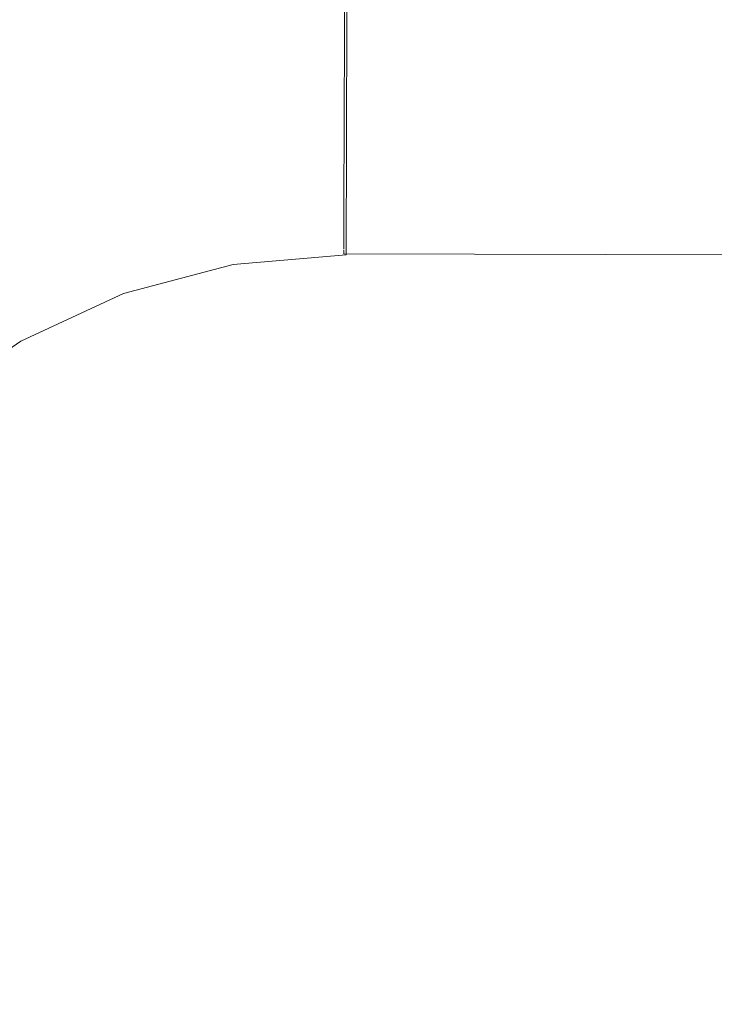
# Model space of a CAD drawing. Header units: millimetres. Extents: x -30280 to 309309, y -17460 to 4378.
# Tile 307 of 656: x 122001 to 122019, y -11016 to -10990. Entities that reach past the tile are written whole.
import ezdxf

# ---------------------------------------------------------------- set-up
doc = ezdxf.new("R2010")
doc.units = ezdxf.units.MM
doc.header["$MEASUREMENT"] = 0
doc.linetypes.add('Wipeout_Contour', pattern=[1000, 0, -1000])
doc.layers.add('P1_PLANTA PRIMERA_3_Nuevo_08_E_Envans secs', color=7, linetype='Continuous')
doc.layers.add('P1_PLANTA PRIMERA_3_Nuevo_09_EI_Mobiliari general', color=7, linetype='Continuous')
doc.layers.add('P1_PLANTA PRIMERA_3_Nuevo_09_EI_Mobiliari general_Pluma_Nº__1', color=7, linetype='Continuous', lineweight=5)

msp = doc.modelspace()

# ---------------------------------------------------------------- wipeouts: each hides what was drawn before it
at = {"color": 254, "linetype": 'Wipeout_Contour', "lineweight": 0, "ltscale": 744380.35708}
msp.add_wipeout([(125602.392, -8989.05), (119928.08, -8989.05), (119928.08, -9336.05), (125456.836, -9336.05), (125456.836, -11434.05), (125602.392, -11434.05)], dxfattribs=at).dxf.layer = 'P1_PLANTA PRIMERA_3_Nuevo_08_E_Envans secs'

# ---------------------------------------------------------------- next in the draw order: wipeouts: each hides what was drawn before it
at = {"color": 254, "linetype": 'Wipeout_Contour', "lineweight": 0, "ltscale": 13224043.01546531}
msp.add_wipeout([(124316.836, -9376.05), (119928.079, -9376.05), (119928.079, -11281.741), (119970.612, -11044.193), (119971.249, -11041.854), (119975.179, -11019.562), (119953.583, -11019.562), (119953.583, -10963.994), (119967.219, -10537.884), (120389.947, -10537.884), (120403.511, -10963.994), (120403.583, -11019.562), (120381.987, -11019.562), (120385.917, -11041.854), (120386.554, -11044.193), (120428.583, -11278.93), (120470.612, -11044.193), (120471.249, -11041.854), (120475.179, -11019.562), (120453.583, -11019.562), (120453.583, -10963.994), (120467.219, -10537.884), (120889.947, -10537.884), (120903.511, -10963.994), (120903.583, -11019.562), (120881.987, -11019.562), (120885.917, -11041.854), (120886.554, -11044.193), (120928.583, -11278.93), (120970.612, -11044.193), (120971.249, -11041.854), (120975.179, -11019.562), (120953.583, -11019.562), (120953.583, -10963.994), (120967.219, -10537.884), (121389.947, -10537.884), (121403.511, -10963.994), (121403.583, -11019.562), (121381.987, -11019.562), (121385.917, -11041.854), (121386.554, -11044.193), (121428.583, -11278.93), (121470.612, -11044.193), (121471.249, -11041.854), (121475.179, -11019.562), (121453.583, -11019.562), (121453.583, -10963.994), (121467.219, -10537.884), (121889.947, -10537.884), (121903.511, -10963.994), (121903.583, -11019.562), (121881.987, -11019.562), (121885.917, -11041.854), (121886.554, -11044.193), (121928.583, -11278.93), (121970.612, -11044.193), (121971.249, -11041.854), (121975.179, -11019.562), (121953.583, -11019.562), (121953.583, -10963.994), (121967.219, -10537.884), (122389.947, -10537.884), (122403.511, -10963.994), (122403.583, -11019.562), (122381.987, -11019.563), (122385.917, -11041.854), (122386.554, -11044.193), (122428.583, -11278.93), (122470.612, -11044.193), (122471.249, -11041.854), (122475.179, -11019.562), (122453.583, -11019.562), (122453.583, -10963.994), (122467.219, -10537.884), (122889.947, -10537.884), (122903.511, -10963.994), (122903.583, -11019.562), (122881.987, -11019.563), (122885.917, -11041.854), (122886.554, -11044.193), (122928.583, -11278.93), (122970.612, -11044.193), (122971.249, -11041.854), (122975.179, -11019.562), (122953.583, -11019.562), (122953.583, -10963.994), (122967.219, -10537.884), (123389.947, -10537.884), (123403.511, -10963.994), (123403.583, -11019.562), (123381.987, -11019.563), (123385.917, -11041.854), (123386.554, -11044.193), (123428.583, -11278.93), (123470.612, -11044.193), (123471.249, -11041.854), (123475.179, -11019.562), (123453.583, -11019.562), (123453.583, -10963.994), (123467.219, -10537.884), (123889.947, -10537.884), (123903.511, -10963.994), (123903.583, -11019.562), (123881.987, -11019.563), (123885.917, -11041.854), (123886.554, -11044.193), (123947.763, -11386.05), (124316.836, -11386.05)], dxfattribs=at).dxf.layer = 'P1_PLANTA PRIMERA_3_Nuevo_08_E_Envans secs'

# ---------------------------------------------------------------- next in the draw order: wipeouts: each hides what was drawn before it
at = {"color": 254, "linetype": 'Wipeout_Contour', "lineweight": 0, "ltscale": 489974.844783}
msp.add_wipeout([(122001.289, -10989.803), (121997.328, -10991.641), (121998.021, -10992.845), (122001.761, -10991.11)], dxfattribs=at).dxf.layer = 'P1_PLANTA PRIMERA_3_Nuevo_09_EI_Mobiliari general'
at = {"color": 254, "linetype": 'Wipeout_Contour', "lineweight": 0, "ltscale": 3434849.516485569}
msp.add_wipeout([(121991.473, -11019.295), (121997.48, -11017.694), (122003.14, -11017.221), (122178.583, -11017.677), (122354.026, -11017.194), (122359.686, -11017.694), (122365.236, -11019.146), (122364.118, -11010.361), (122363.349, -11007.494), (122362.092, -11004.803), (122360.387, -11002.372), (122358.285, -11000.276), (122355.85, -10998.576), (122353.157, -10997.327), (122350.287, -10996.565), (122347.328, -10996.314), (122191.775, -10996.726), (122178.583, -10996.763), (122165.392, -10996.8), (122009.838, -10996.292), (122006.879, -10996.565), (122004.009, -10997.327), (122001.316, -10998.576), (121998.881, -11000.276), (121996.779, -11002.372), (121995.074, -11004.803), (121993.818, -11007.494), (121993.049, -11010.362)], dxfattribs=at).dxf.layer = 'P1_PLANTA PRIMERA_3_Nuevo_09_EI_Mobiliari general'

# ---------------------------------------------------------------- next in the draw order: linework, layer by layer
at = {"layer": 'P1_PLANTA PRIMERA_3_Nuevo_09_EI_Mobiliari general_Pluma_Nº__1', "color": 7, "linetype": 'Continuous', "lineweight": 5}
msp.add_line((121998.881, -11000.275), (122001.316, -10998.576), dxfattribs=at)

# ---------------------------------------------------------------- next in the draw order: wipeouts: each hides what was drawn before it
at = {"color": 254, "linetype": 'Wipeout_Contour', "lineweight": 0, "ltscale": 489990.16857}
msp.add_wipeout([(122005.509, -10988.683), (122001.289, -10989.803), (122001.761, -10991.11), (122005.747, -10990.051)], dxfattribs=at).dxf.layer = 'P1_PLANTA PRIMERA_3_Nuevo_09_EI_Mobiliari general'

# ---------------------------------------------------------------- next in the draw order: wipeouts: each hides what was drawn before it
at = {"color": 254, "linetype": 'Wipeout_Contour', "lineweight": 0, "ltscale": 489977.572521}
msp.add_wipeout([(122001.761, -10991.11), (121998.021, -10992.845), (121998.692, -10994.013), (122002.219, -10992.376)], dxfattribs=at).dxf.layer = 'P1_PLANTA PRIMERA_3_Nuevo_09_EI_Mobiliari general'

# ---------------------------------------------------------------- next in the draw order: wipeouts: each hides what was drawn before it
at = {"color": 254, "linetype": 'Wipeout_Contour', "lineweight": 0, "ltscale": 489992.033338}
msp.add_wipeout([(122005.747, -10990.051), (122001.761, -10991.11), (122002.219, -10992.376), (122005.978, -10991.379)], dxfattribs=at).dxf.layer = 'P1_PLANTA PRIMERA_3_Nuevo_09_EI_Mobiliari general'

# ---------------------------------------------------------------- next in the draw order: wipeouts: each hides what was drawn before it
at = {"color": 254, "linetype": 'Wipeout_Contour', "lineweight": 0, "ltscale": 490007.449928}
msp.add_wipeout([(122009.856, -10989.703), (122005.747, -10990.051), (122005.978, -10991.379), (122009.852, -10991.05)], dxfattribs=at).dxf.layer = 'P1_PLANTA PRIMERA_3_Nuevo_09_EI_Mobiliari general'
at = {"color": 254, "linetype": 'Wipeout_Contour', "lineweight": 0, "ltscale": 489980.176629}
msp.add_wipeout([(121998.692, -10994.013), (121999.322, -10995.109), (122002.649, -10993.565), (122002.219, -10992.376)], dxfattribs=at).dxf.layer = 'P1_PLANTA PRIMERA_3_Nuevo_09_EI_Mobiliari general'

# ---------------------------------------------------------------- next in the draw order: wipeouts: each hides what was drawn before it
at = {"color": 254, "linetype": 'Wipeout_Contour', "lineweight": 0, "ltscale": 489993.814207}
msp.add_wipeout([(122002.219, -10992.376), (122002.649, -10993.565), (122006.194, -10992.624), (122005.978, -10991.379)], dxfattribs=at).dxf.layer = 'P1_PLANTA PRIMERA_3_Nuevo_09_EI_Mobiliari general'

# ---------------------------------------------------------------- next in the draw order: wipeouts: each hides what was drawn before it
at = {"color": 254, "linetype": 'Wipeout_Contour', "lineweight": 0, "ltscale": 490008.35325}
msp.add_wipeout([(122005.978, -10991.379), (122006.194, -10992.624), (122009.849, -10992.314), (122009.852, -10991.05)], dxfattribs=at).dxf.layer = 'P1_PLANTA PRIMERA_3_Nuevo_09_EI_Mobiliari general'
at = {"color": 254, "linetype": 'Wipeout_Contour', "lineweight": 0, "ltscale": 489982.578235}
msp.add_wipeout([(122002.649, -10993.565), (121999.322, -10995.109), (121999.892, -10996.099), (122003.038, -10994.639)], dxfattribs=at).dxf.layer = 'P1_PLANTA PRIMERA_3_Nuevo_09_EI_Mobiliari general'

# ---------------------------------------------------------------- next in the draw order: wipeouts: each hides what was drawn before it
at = {"color": 254, "linetype": 'Wipeout_Contour', "lineweight": 0, "ltscale": 490325.263812}
msp.add_wipeout([(122009.853, -10991.028), (122165.377, -10991.462), (122165.373, -10990.189), (122009.856, -10989.681)], dxfattribs=at).dxf.layer = 'P1_PLANTA PRIMERA_3_Nuevo_09_EI_Mobiliari general'
at = {"color": 254, "linetype": 'Wipeout_Contour', "lineweight": 0, "ltscale": 489995.457352}
msp.add_wipeout([(122006.194, -10992.624), (122002.649, -10993.565), (122003.038, -10994.639), (122006.39, -10993.749)], dxfattribs=at).dxf.layer = 'P1_PLANTA PRIMERA_3_Nuevo_09_EI_Mobiliari general'

# ---------------------------------------------------------------- next in the draw order: wipeouts: each hides what was drawn before it
at = {"color": 254, "linetype": 'Wipeout_Contour', "lineweight": 0, "ltscale": 490009.187829}
msp.add_wipeout([(122009.849, -10992.314), (122006.194, -10992.624), (122006.39, -10993.749), (122009.846, -10993.456)], dxfattribs=at).dxf.layer = 'P1_PLANTA PRIMERA_3_Nuevo_09_EI_Mobiliari general'
at = {"color": 254, "linetype": 'Wipeout_Contour', "lineweight": 0, "ltscale": 367489.350797}
msp.add_wipeout([(122003.038, -10994.639), (121999.892, -10996.099), (122003.373, -10995.566)], dxfattribs=at).dxf.layer = 'P1_PLANTA PRIMERA_3_Nuevo_09_EI_Mobiliari general'

# ---------------------------------------------------------------- next in the draw order: wipeouts: each hides what was drawn before it
at = {"color": 254, "linetype": 'Wipeout_Contour', "lineweight": 0, "ltscale": 490325.721481}
msp.add_wipeout([(122009.849, -10992.292), (122165.38, -10992.726), (122165.377, -10991.462), (122009.853, -10991.028)], dxfattribs=at).dxf.layer = 'P1_PLANTA PRIMERA_3_Nuevo_09_EI_Mobiliari general'
at = {"color": 254, "linetype": 'Wipeout_Contour', "lineweight": 0, "ltscale": 367498.686013}
msp.add_wipeout([(122006.39, -10993.749), (122003.038, -10994.639), (122006.559, -10994.721)], dxfattribs=at).dxf.layer = 'P1_PLANTA PRIMERA_3_Nuevo_09_EI_Mobiliari general'
at = {"color": 254, "linetype": 'Wipeout_Contour', "lineweight": 0, "ltscale": 367490.651455}
msp.add_wipeout([(122003.373, -10995.566), (122000.383, -10996.954), (122003.645, -10996.319)], dxfattribs=at).dxf.layer = 'P1_PLANTA PRIMERA_3_Nuevo_09_EI_Mobiliari general'

# ---------------------------------------------------------------- next in the draw order: linework, layer by layer
at = {"layer": 'P1_PLANTA PRIMERA_3_Nuevo_09_EI_Mobiliari general_Pluma_Nº__1', "color": 7, "linetype": 'Continuous', "lineweight": 5}
for p, q in [((122009.794, -10989.681), (122009.79, -10991.028)), ((122009.856, -10989.681), (122009.853, -10991.028))]:
    msp.add_line(p, q, dxfattribs=at)

# ---------------------------------------------------------------- next in the draw order: wipeouts: each hides what was drawn before it
at = {"color": 254, "linetype": 'Wipeout_Contour', "lineweight": 0, "ltscale": 367508.503967}
msp.add_wipeout([(122009.846, -10993.456), (122006.39, -10993.749), (122009.843, -10994.442)], dxfattribs=at).dxf.layer = 'P1_PLANTA PRIMERA_3_Nuevo_09_EI_Mobiliari general'
at = {"color": 254, "linetype": 'Wipeout_Contour', "lineweight": 0, "ltscale": 367499.560389}
msp.add_wipeout([(122006.559, -10994.721), (122003.373, -10995.566), (122006.696, -10995.509)], dxfattribs=at).dxf.layer = 'P1_PLANTA PRIMERA_3_Nuevo_09_EI_Mobiliari general'
at = {"color": 254, "linetype": 'Wipeout_Contour', "lineweight": 0, "ltscale": 367492.373328}
msp.add_wipeout([(122003.845, -10996.873), (122001.076, -10998.158), (122003.968, -10997.212)], dxfattribs=at).dxf.layer = 'P1_PLANTA PRIMERA_3_Nuevo_09_EI_Mobiliari general'

# ---------------------------------------------------------------- next in the draw order: linework, layer by layer
at = {"layer": 'P1_PLANTA PRIMERA_3_Nuevo_09_EI_Mobiliari general_Pluma_Nº__1', "color": 7, "linetype": 'Continuous', "lineweight": 5}
msp.add_line((122001.316, -10998.576), (122004.009, -10997.327), dxfattribs=at)

# ---------------------------------------------------------------- next in the draw order: wipeouts: each hides what was drawn before it
at = {"color": 254, "linetype": 'Wipeout_Contour', "lineweight": 0, "ltscale": 490326.164024}
msp.add_wipeout([(122009.846, -10993.434), (122165.384, -10993.868), (122165.381, -10992.8), (122009.849, -10992.292)], dxfattribs=at).dxf.layer = 'P1_PLANTA PRIMERA_3_Nuevo_09_EI_Mobiliari general'
at = {"color": 254, "linetype": 'Wipeout_Contour', "lineweight": 0, "ltscale": 367508.919102}
msp.add_wipeout([(122009.843, -10994.442), (122006.559, -10994.721), (122009.841, -10995.242)], dxfattribs=at).dxf.layer = 'P1_PLANTA PRIMERA_3_Nuevo_09_EI_Mobiliari general'
at = {"color": 254, "linetype": 'Wipeout_Contour', "lineweight": 0, "ltscale": 367500.690508}
msp.add_wipeout([(122006.797, -10996.089), (122003.845, -10996.873), (122006.858, -10996.445)], dxfattribs=at).dxf.layer = 'P1_PLANTA PRIMERA_3_Nuevo_09_EI_Mobiliari general'

# ---------------------------------------------------------------- next in the draw order: linework, layer by layer
at = {"layer": 'P1_PLANTA PRIMERA_3_Nuevo_09_EI_Mobiliari general_Pluma_Nº__1', "color": 7, "linetype": 'Continuous', "lineweight": 5}
for p, q in [((122009.79, -10991.028), (122009.787, -10992.292)), ((122009.853, -10991.028), (122009.849, -10992.292)), ((122004.009, -10997.327), (122006.879, -10996.565))]:
    msp.add_line(p, q, dxfattribs=at)

# ---------------------------------------------------------------- next in the draw order: wipeouts: each hides what was drawn before it
at = {"color": 254, "linetype": 'Wipeout_Contour', "lineweight": 0, "ltscale": 367667.985751}
msp.add_wipeout([(122009.843, -10994.42), (122165.386, -10994.854), (122009.846, -10993.434)], dxfattribs=at).dxf.layer = 'P1_PLANTA PRIMERA_3_Nuevo_09_EI_Mobiliari general'
at = {"color": 254, "linetype": 'Wipeout_Contour', "lineweight": 0, "ltscale": 367509.514928}
msp.add_wipeout([(122009.839, -10995.831), (122006.797, -10996.089), (122009.838, -10996.192)], dxfattribs=at).dxf.layer = 'P1_PLANTA PRIMERA_3_Nuevo_09_EI_Mobiliari general'

# ---------------------------------------------------------------- next in the draw order: linework, layer by layer
at = {"layer": 'P1_PLANTA PRIMERA_3_Nuevo_09_EI_Mobiliari general_Pluma_Nº__1', "color": 7, "linetype": 'Continuous', "lineweight": 5}
for p, q in [((122009.787, -10992.292), (122009.783, -10993.434)), ((122009.849, -10992.292), (122009.846, -10993.434))]:
    msp.add_line(p, q, dxfattribs=at)

# ---------------------------------------------------------------- next in the draw order: wipeouts: each hides what was drawn before it
at = {"color": 254, "linetype": 'Wipeout_Contour', "lineweight": 0, "ltscale": 367668.210856}
msp.add_wipeout([(122009.841, -10995.22), (122165.389, -10995.654), (122009.843, -10994.42)], dxfattribs=at).dxf.layer = 'P1_PLANTA PRIMERA_3_Nuevo_09_EI_Mobiliari general'
at = {"color": 254, "linetype": 'Wipeout_Contour', "lineweight": 0, "ltscale": 367668.484729}
msp.add_wipeout([(122009.838, -10996.17), (122165.391, -10996.605), (122009.839, -10995.809)], dxfattribs=at).dxf.layer = 'P1_PLANTA PRIMERA_3_Nuevo_09_EI_Mobiliari general'

# ---------------------------------------------------------------- next in the draw order: linework, layer by layer
at = {"layer": 'P1_PLANTA PRIMERA_3_Nuevo_09_EI_Mobiliari general_Pluma_Nº__1', "color": 7, "linetype": 'Continuous', "lineweight": 5}
for p, q in [((122009.783, -10993.434), (122009.78, -10994.42)), ((122009.846, -10993.434), (122009.843, -10994.42)), ((122009.78, -10994.42), (122009.778, -10995.22)), ((122009.843, -10994.42), (122009.841, -10995.22)), ((122009.778, -10995.22), (122009.776, -10995.809)), ((122009.841, -10995.22), (122009.839, -10995.809)), ((122009.776, -10995.809), (122009.775, -10996.17)), ((122009.839, -10995.809), (122009.838, -10996.17)), ((122006.879, -10996.565), (122009.838, -10996.314)), ((122009.775, -10996.197), (122009.775, -10996.292)), ((122009.775, -10996.291), (122165.391, -10996.726)), ((122009.838, -10996.17), (122009.838, -10996.314))]:
    msp.add_line(p, q, dxfattribs=at)

doc.saveas('drawing.dxf')
